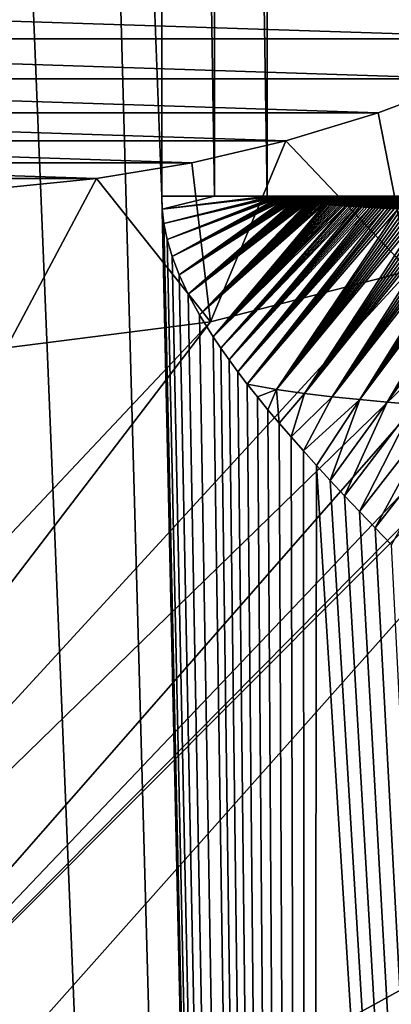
# Model space of a CAD drawing. Header units: metres. Extents: x -92 to 264, y -100 to 50.
# Tile 232 of 656: x 0.73 to 3.05, y -27.14 to -20.98. Entities that reach past the tile are written whole.
import ezdxf

# ---------------------------------------------------------------- set-up
doc = ezdxf.new("R2010")
doc.units = ezdxf.units.M
doc.layers.add('solid_21062050_01', color=7, linetype='CONTINUOUS')

msp = doc.modelspace()

# ---------------------------------------------------------------- linework, layer by layer
at = {"layer": 'solid_21062050_01'}
for points in [[(23.029959, -0.957206, 20.174379), (2.277, -1.048826, 20.426104), (17.73917, -22.072418, 20.238554)], [(0.807608, -1.072466, 20.490723), (0, -1.07707, 20.503769), (2.529191, -63, 20.375505)], [(0, -1.07707, 20.503769), (0, -63, 20.503769), (2.529191, -63, 20.375505)], [(1.615576, -22.081369, 20.451513), (1.615579, -1.058735, 20.451513), (0.807608, -1.072466, 20.490723)], [(1.615576, -22.081369, 20.451513), (0.807608, -1.072466, 20.490723), (2.529191, -63, 20.375505)], [(1.946124, -22.081369, 20.434464), (1.615579, -1.058735, 20.451513), (1.615576, -22.081369, 20.451513)], [(1.946154, -1.052086, 20.434464), (1.615579, -1.058735, 20.451513), (1.946124, -22.081369, 20.434464)], [(1.946154, -1.052086, 20.434464), (1.946124, -22.081369, 20.434464), (2.277006, -22.081369, 20.426104)], [(1.946154, -1.052086, 20.434464), (2.277006, -22.081369, 20.426104), (2.277, -1.048826, 20.426104)], [(2.277, -1.048826, 20.426104), (9.94214, -22.08469, 20.333128), (17.73917, -22.072418, 20.238554)], [(2.277, -1.048826, 20.426104), (2.277006, -22.081369, 20.426104), (9.94214, -22.08469, 20.333128)], [(17.425756, -19.212572, -26.4), (0, -29.300514, -26.4), (-0.942127, -29.273586, -26.4)], [(7.471865, -19.816673, -26.4), (17.425756, -19.212572, -26.4), (-0.942127, -29.273586, -26.4)], [(17.425756, -19.212572, -26.4), (0.942127, -29.273586, -26.4), (0, -29.300514, -26.4)], [(17.425756, -19.212572, -26.4), (1.880999, -29.19293, -26.4), (0.942127, -29.273586, -26.4)], [(17.425756, -19.212572, -26.4), (2.814027, -29.058788, -26.4), (1.880999, -29.19293, -26.4)], [(17.425756, -19.212572, -26.4), (3.737971, -28.871531, -26.4), (2.814027, -29.058788, -26.4)], [(7.471865, -19.816673, -26.4), (-0.942127, -29.273586, -26.4), (-1.880999, -29.19293, -26.4)], [(6.533697, -20.697664, -26.4), (7.471865, -19.816673, -26.4), (-1.880999, -29.19293, -26.4)], [(5.492177, -21.454369, -26.4), (6.533697, -20.697664, -26.4), (-1.880999, -29.19293, -26.4)], [(4.091144, -21.096079, -44.996231), (-4.091144, -21.096079, -44.996231), (-4.624904, -20.810791, -44.996231)], [(4.624904, -20.810791, -44.996231), (4.091144, -21.096079, -44.996231), (-4.624904, -20.810791, -44.996231)], [(3.539939, -21.345812, -44.996231), (-3.539939, -21.345812, -44.996231), (-4.091144, -21.096079, -44.996231)], [(4.091144, -21.096079, -44.996231), (3.539939, -21.345812, -44.996231), (-4.091144, -21.096079, -44.996231)], [(2.973263, -21.559122, -44.996231), (-2.973263, -21.559122, -44.996231), (-3.539939, -21.345812, -44.996231)], [(3.539939, -21.345812, -44.996231), (2.973263, -21.559122, -44.996231), (-3.539939, -21.345812, -44.996231)], [(3.1673, -22.54837, -43.996231), (2.973263, -21.559122, -44.996231), (3.539939, -21.345812, -44.996231)], [(4.364129, -22.074524, -26.4), (5.492177, -21.454369, -26.4), (-1.880999, -29.19293, -26.4)], [(2.393927, -21.734846, -44.996231), (-2.393927, -21.734846, -44.996231), (-2.973263, -21.559122, -44.996231)], [(2.973263, -21.559122, -44.996231), (2.393927, -21.734846, -44.996231), (-2.973263, -21.559122, -44.996231)], [(3.1673, -22.54837, -43.996231), (2.393927, -21.734846, -44.996231), (2.973263, -21.559122, -44.996231)], [(1.804692, -21.872227, -44.996231), (-1.804692, -21.872227, -44.996231), (-2.393927, -21.734846, -44.996231)], [(2.393927, -21.734846, -44.996231), (1.804692, -21.872227, -44.996231), (-2.393927, -21.734846, -44.996231)], [(1.920747, -22.868427, -43.996231), (1.804692, -21.872227, -44.996231), (2.393927, -21.734846, -44.996231)], [(1.920747, -22.868427, -43.996231), (2.393927, -21.734846, -44.996231), (3.1673, -22.54837, -43.996231)], [(1.207559, -21.970835, -44.996231), (-1.207559, -21.970835, -44.996231), (-1.804692, -21.872227, -44.996231)], [(1.804692, -21.872227, -44.996231), (1.207559, -21.970835, -44.996231), (-1.804692, -21.872227, -44.996231)], [(1.920747, -22.868427, -43.996231), (1.207559, -21.970835, -44.996231), (1.804692, -21.872227, -44.996231)], [(1.207559, -21.970835, -44.996231), (0.604745, -22.030199, -44.996231), (-1.207559, -21.970835, -44.996231)], [(0.643479, -23.029781, -43.996231), (0.604745, -22.030199, -44.996231), (1.207559, -21.970835, -44.996231)], [(0.643479, -23.029781, -43.996231), (1.207559, -21.970835, -44.996231), (1.920747, -22.868427, -43.996231)], [(4.364129, -22.074524, -26.4), (-1.880999, -29.19293, -26.4), (-2.814027, -29.058788, -26.4)], [(3.167556, -22.548279, -26.4), (4.364129, -22.074524, -26.4), (-2.814027, -29.058788, -26.4)], [(2.277006, -22.081369, 20.426104), (17.73917, -22.072418, 20.238554), (9.94214, -22.08469, 20.333128)], [(2.277006, -22.081369, 20.426104), (2.283175, -22.087551, 20.426006), (17.73917, -22.072418, 20.238554)], [(2.283175, -22.087551, 20.426006), (2.28992, -22.090374, 20.425901), (17.73917, -22.072418, 20.238554)], [(2.28992, -22.090374, 20.425901), (2.297232, -22.092665, 20.425787), (17.73917, -22.072418, 20.238554)], [(2.297232, -22.092665, 20.425787), (2.302909, -22.094173, 20.425699), (17.73917, -22.072418, 20.238554)], [(2.302909, -22.094173, 20.425699), (2.308978, -22.095613, 20.425604), (17.73917, -22.072418, 20.238554)], [(2.308978, -22.095613, 20.425604), (2.315731, -22.097071, 20.425497), (17.73917, -22.072418, 20.238554)], [(2.315731, -22.097071, 20.425497), (2.323232, -22.098553, 20.425379), (17.73917, -22.072418, 20.238554)], [(2.323232, -22.098553, 20.425379), (2.331471, -22.10005, 20.425251), (17.73917, -22.072418, 20.238554)], [(2.331471, -22.10005, 20.425251), (2.33735, -22.101055, 20.425158), (17.73917, -22.072418, 20.238554)], [(2.33735, -22.101055, 20.425158), (2.343495, -22.102057, 20.42506), (17.73917, -22.072418, 20.238554)], [(2.343495, -22.102057, 20.42506), (2.34991, -22.103056, 20.424959), (17.73917, -22.072418, 20.238554)], [(2.34991, -22.103056, 20.424959), (2.356593, -22.104055, 20.424854), (17.73917, -22.072418, 20.238554)], [(2.356593, -22.104055, 20.424854), (2.363567, -22.105055, 20.424746), (17.73917, -22.072418, 20.238554)], [(2.363567, -22.105055, 20.424746), (2.370848, -22.106062, 20.424629), (17.73917, -22.072418, 20.238554)], [(2.370848, -22.106062, 20.424629), (2.378471, -22.107077, 20.424509), (17.73917, -22.072418, 20.238554)], [(2.378471, -22.107077, 20.424509), (2.386486, -22.108107, 20.424383), (17.73917, -22.072418, 20.238554)], [(2.386486, -22.108107, 20.424383), (2.394925, -22.109156, 20.42425), (17.73917, -22.072418, 20.238554)], [(2.394925, -22.109156, 20.42425), (2.403824, -22.110224, 20.424109), (17.73917, -22.072418, 20.238554)], [(2.403824, -22.110224, 20.424109), (2.413195, -22.111315, 20.42396), (17.73917, -22.072418, 20.238554)], [(2.413195, -22.111315, 20.42396), (2.423055, -22.112425, 20.423803), (17.73917, -22.072418, 20.238554)], [(2.423055, -22.112425, 20.423803), (2.433427, -22.113558, 20.423637), (17.73917, -22.072418, 20.238554)], [(2.433427, -22.113558, 20.423637), (2.44432, -22.114714, 20.423464), (17.73917, -22.072418, 20.238554)], [(2.44432, -22.114714, 20.423464), (2.455752, -22.115892, 20.423283), (17.73917, -22.072418, 20.238554)], [(2.455752, -22.115892, 20.423283), (2.46168, -22.116489, 20.423187), (17.73917, -22.072418, 20.238554)], [(2.46168, -22.116489, 20.423187), (2.467755, -22.117094, 20.42309), (17.73917, -22.072418, 20.238554)], [(2.467755, -22.117094, 20.42309), (2.473972, -22.117702, 20.422991), (17.73917, -22.072418, 20.238554)], [(2.473972, -22.117702, 20.422991), (2.480345, -22.11832, 20.42289), (17.73917, -22.072418, 20.238554)], [(2.480345, -22.11832, 20.42289), (2.486879, -22.118944, 20.422785), (17.73917, -22.072418, 20.238554)], [(2.486879, -22.118944, 20.422785), (2.493567, -22.119574, 20.422678), (17.73917, -22.072418, 20.238554)], [(2.493567, -22.119574, 20.422678), (2.500422, -22.120211, 20.422567), (17.73917, -22.072418, 20.238554)], [(2.500422, -22.120211, 20.422567), (2.507454, -22.120855, 20.422455), (17.73917, -22.072418, 20.238554)], [(2.507454, -22.120855, 20.422455), (2.514656, -22.121508, 20.42234), (17.73917, -22.072418, 20.238554)], [(2.514656, -22.121508, 20.42234), (2.522037, -22.122168, 20.422222), (17.73917, -22.072418, 20.238554)], [(2.522037, -22.122168, 20.422222), (2.529612, -22.122835, 20.4221), (17.73917, -22.072418, 20.238554)], [(2.529612, -22.122835, 20.4221), (2.537372, -22.123512, 20.421974), (17.73917, -22.072418, 20.238554)], [(2.537372, -22.123512, 20.421974), (2.545326, -22.124197, 20.421846), (17.73917, -22.072418, 20.238554)], [(2.545326, -22.124197, 20.421846), (2.553486, -22.124891, 20.421715), (17.73917, -22.072418, 20.238554)], [(2.553486, -22.124891, 20.421715), (2.561848, -22.125595, 20.421581), (17.73917, -22.072418, 20.238554)], [(2.561848, -22.125595, 20.421581), (2.570415, -22.126307, 20.421442), (17.73917, -22.072418, 20.238554)], [(2.570415, -22.126307, 20.421442), (2.579203, -22.127028, 20.421301), (17.73917, -22.072418, 20.238554)], [(2.579203, -22.127028, 20.421301), (2.588209, -22.127758, 20.421154), (17.73917, -22.072418, 20.238554)], [(2.588209, -22.127758, 20.421154), (2.597435, -22.128498, 20.421005), (17.73917, -22.072418, 20.238554)], [(2.597435, -22.128498, 20.421005), (2.606894, -22.129248, 20.420851), (17.73917, -22.072418, 20.238554)], [(2.606894, -22.129248, 20.420851), (2.616593, -22.130009, 20.420694), (17.73917, -22.072418, 20.238554)], [(2.616593, -22.130009, 20.420694), (2.626525, -22.130777, 20.420532), (17.73917, -22.072418, 20.238554)], [(2.626525, -22.130777, 20.420532), (2.636708, -22.131559, 20.420368), (17.73917, -22.072418, 20.238554)], [(2.636708, -22.131559, 20.420368), (2.647151, -22.132351, 20.420197), (17.73917, -22.072418, 20.238554)], [(2.647151, -22.132351, 20.420197), (2.657846, -22.133152, 20.420023), (17.73917, -22.072418, 20.238554)], [(2.657846, -22.133152, 20.420023), (2.668809, -22.133966, 20.419844), (17.73917, -22.072418, 20.238554)], [(2.668809, -22.133966, 20.419844), (2.680054, -22.13479, 20.419661), (17.73917, -22.072418, 20.238554)], [(2.680054, -22.13479, 20.419661), (2.69157, -22.135628, 20.419472), (17.73917, -22.072418, 20.238554)], [(2.69157, -22.135628, 20.419472), (2.703373, -22.136477, 20.419279), (17.73917, -22.072418, 20.238554)], [(2.703373, -22.136477, 20.419279), (2.715482, -22.137339, 20.419081), (17.73917, -22.072418, 20.238554)], [(2.715482, -22.137339, 20.419081), (2.727886, -22.138212, 20.418877), (17.73917, -22.072418, 20.238554)], [(2.727886, -22.138212, 20.418877), (2.740596, -22.139097, 20.418667), (17.73917, -22.072418, 20.238554)], [(2.740596, -22.139097, 20.418667), (2.753635, -22.139997, 20.418453), (17.73917, -22.072418, 20.238554)], [(2.753635, -22.139997, 20.418453), (2.766994, -22.140911, 20.418232), (17.73917, -22.072418, 20.238554)], [(2.766994, -22.140911, 20.418232), (2.780681, -22.141838, 20.418007), (17.73917, -22.072418, 20.238554)], [(2.780681, -22.141838, 20.418007), (2.79472, -22.14278, 20.417774), (17.73917, -22.072418, 20.238554)], [(2.79472, -22.14278, 20.417774), (2.809108, -22.143736, 20.417536), (17.73917, -22.072418, 20.238554)], [(2.809108, -22.143736, 20.417536), (2.823846, -22.144705, 20.417292), (17.73917, -22.072418, 20.238554)], [(2.823846, -22.144705, 20.417292), (2.83896, -22.145691, 20.41704), (17.73917, -22.072418, 20.238554)], [(2.83896, -22.145691, 20.41704), (2.854457, -22.14669, 20.416782), (17.73917, -22.072418, 20.238554)], [(2.854457, -22.14669, 20.416782), (2.870329, -22.147707, 20.416517), (17.73917, -22.072418, 20.238554)], [(2.870329, -22.147707, 20.416517), (2.886602, -22.148739, 20.416246), (17.73917, -22.072418, 20.238554)], [(2.886602, -22.148739, 20.416246), (2.903293, -22.14979, 20.415966), (17.73917, -22.072418, 20.238554)], [(2.903293, -22.14979, 20.415966), (2.920385, -22.150854, 20.41568), (17.73917, -22.072418, 20.238554)], [(2.920385, -22.150854, 20.41568), (2.937907, -22.151937, 20.415386), (17.73917, -22.072418, 20.238554)], [(2.937907, -22.151937, 20.415386), (2.955882, -22.153038, 20.415083), (17.73917, -22.072418, 20.238554)], [(2.955882, -22.153038, 20.415083), (2.97429, -22.154158, 20.414772), (17.73917, -22.072418, 20.238554)], [(2.97429, -22.154158, 20.414772), (2.993158, -22.155294, 20.414454), (17.73917, -22.072418, 20.238554)], [(2.993158, -22.155294, 20.414454), (3.012515, -22.15645, 20.414127), (17.73917, -22.072418, 20.238554)], [(3.012515, -22.15645, 20.414127), (3.032342, -22.157625, 20.41379), (17.73917, -22.072418, 20.238554)], [(3.032342, -22.157625, 20.41379), (3.05266, -22.158819, 20.413445), (17.73917, -22.072418, 20.238554)], [(3.05266, -22.158819, 20.413445), (3.073504, -22.160036, 20.41309), (17.73917, -22.072418, 20.238554)], [(1.618555, -22.162535, 20.451321), (1.615576, -22.081369, 20.451513), (2.529191, -63, 20.375505)], [(1.946124, -22.081369, 20.434464), (1.615576, -22.081369, 20.451513), (1.618555, -22.162535, 20.451321)], [(1.946124, -22.081369, 20.434464), (1.618555, -22.162535, 20.451321), (2.277006, -22.081369, 20.426104)], [(2.277006, -22.081369, 20.426104), (1.618555, -22.162535, 20.451321), (2.283175, -22.087551, 20.426006)], [(2.283175, -22.087551, 20.426006), (1.618555, -22.162535, 20.451321), (1.629219, -22.252762, 20.450626)], [(2.283175, -22.087551, 20.426006), (1.629219, -22.252762, 20.450626), (2.28992, -22.090374, 20.425901)], [(2.28992, -22.090374, 20.425901), (1.629219, -22.252762, 20.450626), (2.297232, -22.092665, 20.425787)], [(2.297232, -22.092665, 20.425787), (1.629219, -22.252762, 20.450626), (2.302909, -22.094173, 20.425699)], [(2.302909, -22.094173, 20.425699), (1.629219, -22.252762, 20.450626), (1.649341, -22.351664, 20.449305)], [(2.302909, -22.094173, 20.425699), (1.649341, -22.351664, 20.449305), (2.308978, -22.095613, 20.425604)], [(2.308978, -22.095613, 20.425604), (1.649341, -22.351664, 20.449305), (2.315731, -22.097071, 20.425497)], [(2.315731, -22.097071, 20.425497), (1.649341, -22.351664, 20.449305), (2.323232, -22.098553, 20.425379)], [(2.323232, -22.098553, 20.425379), (1.649341, -22.351664, 20.449305), (2.331471, -22.10005, 20.425251)], [(2.331471, -22.10005, 20.425251), (1.649341, -22.351664, 20.449305), (1.680578, -22.458652, 20.44722)], [(2.331471, -22.10005, 20.425251), (1.680578, -22.458652, 20.44722), (2.33735, -22.101055, 20.425158)], [(2.33735, -22.101055, 20.425158), (1.680578, -22.458652, 20.44722), (2.343495, -22.102057, 20.42506)], [(2.343495, -22.102057, 20.42506), (1.680578, -22.458652, 20.44722), (2.34991, -22.103056, 20.424959)], [(2.34991, -22.103056, 20.424959), (1.680578, -22.458652, 20.44722), (2.356593, -22.104055, 20.424854)], [(2.356593, -22.104055, 20.424854), (1.680578, -22.458652, 20.44722), (2.363567, -22.105055, 20.424746)], [(2.363567, -22.105055, 20.424746), (1.680578, -22.458652, 20.44722), (2.370848, -22.106062, 20.424629)], [(2.370848, -22.106062, 20.424629), (1.680578, -22.458652, 20.44722), (2.378471, -22.107077, 20.424509)], [(2.378471, -22.107077, 20.424509), (1.680578, -22.458652, 20.44722), (1.724211, -22.5732, 20.444241)], [(2.378471, -22.107077, 20.424509), (1.724211, -22.5732, 20.444241), (2.386486, -22.108107, 20.424383)], [(2.386486, -22.108107, 20.424383), (1.724211, -22.5732, 20.444241), (2.394925, -22.109156, 20.42425)], [(2.394925, -22.109156, 20.42425), (1.724211, -22.5732, 20.444241), (2.403824, -22.110224, 20.424109)], [(2.403824, -22.110224, 20.424109), (1.724211, -22.5732, 20.444241), (2.413195, -22.111315, 20.42396)], [(2.413195, -22.111315, 20.42396), (1.724211, -22.5732, 20.444241), (2.423055, -22.112425, 20.423803)], [(2.423055, -22.112425, 20.423803), (1.724211, -22.5732, 20.444241), (2.433427, -22.113558, 20.423637)], [(2.433427, -22.113558, 20.423637), (1.724211, -22.5732, 20.444241), (2.44432, -22.114714, 20.423464)], [(2.44432, -22.114714, 20.423464), (1.724211, -22.5732, 20.444241), (1.781227, -22.69512, 20.440233)], [(2.44432, -22.114714, 20.423464), (1.781227, -22.69512, 20.440233), (2.455752, -22.115892, 20.423283)], [(2.455752, -22.115892, 20.423283), (1.781227, -22.69512, 20.440233), (2.46168, -22.116489, 20.423187)], [(2.46168, -22.116489, 20.423187), (1.781227, -22.69512, 20.440233), (2.467755, -22.117094, 20.42309)], [(2.467755, -22.117094, 20.42309), (1.781227, -22.69512, 20.440233), (2.473972, -22.117702, 20.422991)], [(2.473972, -22.117702, 20.422991), (1.781227, -22.69512, 20.440233), (2.480345, -22.11832, 20.42289)], [(2.480345, -22.11832, 20.42289), (1.781227, -22.69512, 20.440233), (2.486879, -22.118944, 20.422785)], [(2.486879, -22.118944, 20.422785), (1.781227, -22.69512, 20.440233), (2.493567, -22.119574, 20.422678)], [(2.493567, -22.119574, 20.422678), (1.781227, -22.69512, 20.440233), (2.500422, -22.120211, 20.422567)], [(2.500422, -22.120211, 20.422567), (1.781227, -22.69512, 20.440233), (2.507454, -22.120855, 20.422455)], [(2.507454, -22.120855, 20.422455), (1.781227, -22.69512, 20.440233), (2.514656, -22.121508, 20.42234)], [(2.514656, -22.121508, 20.42234), (1.781227, -22.69512, 20.440233), (2.522037, -22.122168, 20.422222)], [(2.522037, -22.122168, 20.422222), (1.781227, -22.69512, 20.440233), (2.529612, -22.122835, 20.4221)], [(2.529612, -22.122835, 20.4221), (1.781227, -22.69512, 20.440233), (1.852278, -22.824327, 20.435057)], [(2.529612, -22.122835, 20.4221), (1.852278, -22.824327, 20.435057), (2.537372, -22.123512, 20.421974)], [(2.537372, -22.123512, 20.421974), (1.852278, -22.824327, 20.435057), (2.545326, -22.124197, 20.421846)], [(2.545326, -22.124197, 20.421846), (1.852278, -22.824327, 20.435057), (2.553486, -22.124891, 20.421715)], [(2.553486, -22.124891, 20.421715), (1.852278, -22.824327, 20.435057), (2.561848, -22.125595, 20.421581)], [(2.561848, -22.125595, 20.421581), (1.852278, -22.824327, 20.435057), (2.570415, -22.126307, 20.421442)], [(2.570415, -22.126307, 20.421442), (1.852278, -22.824327, 20.435057), (2.579203, -22.127028, 20.421301)], [(2.579203, -22.127028, 20.421301), (1.852278, -22.824327, 20.435057), (2.588209, -22.127758, 20.421154)], [(2.588209, -22.127758, 20.421154), (1.852278, -22.824327, 20.435057), (2.597435, -22.128498, 20.421005)], [(2.597435, -22.128498, 20.421005), (1.852278, -22.824327, 20.435057), (2.606894, -22.129248, 20.420851)], [(2.606894, -22.129248, 20.420851), (1.852278, -22.824327, 20.435057), (2.616593, -22.130009, 20.420694)], [(2.616593, -22.130009, 20.420694), (1.852278, -22.824327, 20.435057), (2.626525, -22.130777, 20.420532)], [(2.626525, -22.130777, 20.420532), (1.852278, -22.824327, 20.435057), (2.636708, -22.131559, 20.420368)], [(2.636708, -22.131559, 20.420368), (1.852278, -22.824327, 20.435057), (1.937688, -22.960897, 20.428564)], [(2.636708, -22.131559, 20.420368), (1.937688, -22.960897, 20.428564), (2.647151, -22.132351, 20.420197)], [(2.647151, -22.132351, 20.420197), (1.937688, -22.960897, 20.428564), (2.657846, -22.133152, 20.420023)], [(2.657846, -22.133152, 20.420023), (1.937688, -22.960897, 20.428564), (2.668809, -22.133966, 20.419844)], [(2.668809, -22.133966, 20.419844), (1.937688, -22.960897, 20.428564), (2.680054, -22.13479, 20.419661)], [(2.680054, -22.13479, 20.419661), (1.937688, -22.960897, 20.428564), (2.69157, -22.135628, 20.419472)], [(2.69157, -22.135628, 20.419472), (1.937688, -22.960897, 20.428564), (2.703373, -22.136477, 20.419279)], [(2.703373, -22.136477, 20.419279), (1.937688, -22.960897, 20.428564), (2.715482, -22.137339, 20.419081)], [(2.715482, -22.137339, 20.419081), (1.937688, -22.960897, 20.428564), (2.727886, -22.138212, 20.418877)], [(2.727886, -22.138212, 20.418877), (1.937688, -22.960897, 20.428564), (2.740596, -22.139097, 20.418667)], [(2.740596, -22.139097, 20.418667), (1.937688, -22.960897, 20.428564), (2.753635, -22.139997, 20.418453)], [(1.629219, -22.252762, 20.450626), (1.618555, -22.162535, 20.451321), (2.529191, -63, 20.375505)], [(2.753635, -22.139997, 20.418453), (1.937688, -22.960897, 20.428564), (2.766994, -22.140911, 20.418232)], [(2.766994, -22.140911, 20.418232), (1.937688, -22.960897, 20.428564), (1.98584, -23.032024, 20.424774)], [(2.766994, -22.140911, 20.418232), (1.98584, -23.032024, 20.424774), (2.780681, -22.141838, 20.418007)], [(2.780681, -22.141838, 20.418007), (1.98584, -23.032024, 20.424774), (2.79472, -22.14278, 20.417774)], [(2.79472, -22.14278, 20.417774), (1.98584, -23.032024, 20.424774), (2.809108, -22.143736, 20.417536)], [(2.809108, -22.143736, 20.417536), (1.98584, -23.032024, 20.424774), (2.823846, -22.144705, 20.417292)], [(2.823846, -22.144705, 20.417292), (1.98584, -23.032024, 20.424774), (2.83896, -22.145691, 20.41704)], [(2.83896, -22.145691, 20.41704), (1.98584, -23.032024, 20.424774), (2.037652, -23.105083, 20.420591)], [(2.83896, -22.145691, 20.41704), (2.037652, -23.105083, 20.420591), (2.854457, -22.14669, 20.416782)], [(2.854457, -22.14669, 20.416782), (2.037652, -23.105083, 20.420591), (2.870329, -22.147707, 20.416517)], [(2.870329, -22.147707, 20.416517), (2.037652, -23.105083, 20.420591), (2.886602, -22.148739, 20.416246)], [(2.886602, -22.148739, 20.416246), (2.037652, -23.105083, 20.420591), (2.903293, -22.14979, 20.415966)], [(2.903293, -22.14979, 20.415966), (2.037652, -23.105083, 20.420591), (2.920385, -22.150854, 20.41568)], [(2.920385, -22.150854, 20.41568), (2.037652, -23.105083, 20.420591), (2.093132, -23.180124, 20.415991)], [(2.920385, -22.150854, 20.41568), (2.093132, -23.180124, 20.415991), (2.937907, -22.151937, 20.415386)], [(2.937907, -22.151937, 20.415386), (2.093132, -23.180124, 20.415991), (2.955882, -22.153038, 20.415083)], [(2.955882, -22.153038, 20.415083), (2.093132, -23.180124, 20.415991), (2.97429, -22.154158, 20.414772)], [(2.97429, -22.154158, 20.414772), (2.093132, -23.180124, 20.415991), (2.993158, -22.155294, 20.414454)], [(2.993158, -22.155294, 20.414454), (2.093132, -23.180124, 20.415991), (3.012515, -22.15645, 20.414127)], [(3.012515, -22.15645, 20.414127), (2.093132, -23.180124, 20.415991), (2.15232, -23.257267, 20.410948)], [(3.012515, -22.15645, 20.414127), (2.15232, -23.257267, 20.410948), (3.032342, -22.157625, 20.41379)], [(3.032342, -22.157625, 20.41379), (2.15232, -23.257267, 20.410948), (3.05266, -22.158819, 20.413445)], [(3.05266, -22.158819, 20.413445), (2.15232, -23.257267, 20.410948), (3.073504, -22.160036, 20.41309)], [(3.073504, -22.160036, 20.41309), (2.15232, -23.257267, 20.410948), (3.094859, -22.161272, 20.412725)], [(2.334747, -23.291731, 20.395243), (3.094859, -22.161272, 20.412725), (2.15232, -23.257267, 20.410948)], [(2.334747, -23.291731, 20.395243), (3.116739, -22.162527, 20.412352), (3.094859, -22.161272, 20.412725)], [(2.334747, -23.291731, 20.395243), (3.139182, -22.163807, 20.411966), (3.116739, -22.162527, 20.412352)], [(2.334747, -23.291731, 20.395243), (3.162186, -22.165108, 20.411572), (3.139182, -22.163807, 20.411966)], [(2.334747, -23.291731, 20.395243), (3.18575, -22.166431, 20.411165), (3.162186, -22.165108, 20.411572)], [(2.334747, -23.291731, 20.395243), (3.209917, -22.167778, 20.410748), (3.18575, -22.166431, 20.411165)], [(2.334747, -23.291731, 20.395243), (3.234697, -22.169149, 20.410318), (3.209917, -22.167778, 20.410748)], [(2.334747, -23.291731, 20.395243), (3.260074, -22.170544, 20.409878), (3.234697, -22.169149, 20.410318)], [(2.334747, -23.291731, 20.395243), (2.510811, -23.316422, 20.380245), (3.260074, -22.170544, 20.409878)], [(2.510811, -23.316422, 20.380245), (3.286096, -22.171963, 20.409424), (3.260074, -22.170544, 20.409878)], [(2.510811, -23.316422, 20.380245), (3.312786, -22.173409, 20.408958), (3.286096, -22.171963, 20.409424)], [(2.510811, -23.316422, 20.380245), (3.340121, -22.174881, 20.40848), (3.312786, -22.173409, 20.408958)], [(2.510811, -23.316422, 20.380245), (3.368143, -22.176378, 20.407988), (3.340121, -22.174881, 20.40848)], [(2.510811, -23.316422, 20.380245), (3.39689, -22.177904, 20.407482), (3.368143, -22.176378, 20.407988)], [(2.510811, -23.316422, 20.380245), (3.426332, -22.179457, 20.406961), (3.39689, -22.177904, 20.407482)], [(2.510811, -23.316422, 20.380245), (2.684725, -23.337221, 20.36557), (3.426332, -22.179457, 20.406961)], [(2.684725, -23.337221, 20.36557), (3.456508, -22.18104, 20.406427), (3.426332, -22.179457, 20.406961)], [(2.684725, -23.337221, 20.36557), (3.487468, -22.182652, 20.405878), (3.456508, -22.18104, 20.406427)], [(2.684725, -23.337221, 20.36557), (3.519182, -22.184292, 20.405313), (3.487468, -22.182652, 20.405878)], [(2.684725, -23.337221, 20.36557), (3.551681, -22.185965, 20.404732), (3.519182, -22.184292, 20.405313)], [(2.684725, -23.337221, 20.36557), (3.585022, -22.18767, 20.404133), (3.551681, -22.185965, 20.404732)], [(2.684725, -23.337221, 20.36557), (2.857035, -23.355148, 20.351152), (3.585022, -22.18767, 20.404133)], [(2.857035, -23.355148, 20.351152), (3.619184, -22.189405, 20.403519), (3.585022, -22.18767, 20.404133)], [(2.857035, -23.355148, 20.351152), (3.654184, -22.191174, 20.402885), (3.619184, -22.189405, 20.403519)], [(2.857035, -23.355148, 20.351152), (3.690087, -22.192978, 20.402235), (3.654184, -22.191174, 20.402885)], [(2.857035, -23.355148, 20.351152), (3.726888, -22.194815, 20.401566), (3.690087, -22.192978, 20.402235)], [(2.857035, -23.355148, 20.351152), (3.028134, -23.370897, 20.336939), (3.726888, -22.194815, 20.401566)], [(3.028134, -23.370897, 20.336939), (3.764584, -22.196688, 20.400879), (3.726888, -22.194815, 20.401566)], [(3.028134, -23.370897, 20.336939), (3.803245, -22.198597, 20.400169), (3.764584, -22.196688, 20.400879)], [(3.028134, -23.370897, 20.336939), (3.842888, -22.200544, 20.399441), (3.803245, -22.198597, 20.400169)], [(3.028134, -23.370897, 20.336939), (3.883488, -22.202528, 20.398691), (3.842888, -22.200544, 20.399441)], [(1.649341, -22.351664, 20.449305), (1.629219, -22.252762, 20.450626), (2.529191, -63, 20.375505)], [(3.028134, -23.370897, 20.336939), (3.198304, -23.384949, 20.322891), (3.883488, -22.202528, 20.398691)], [(1.680578, -22.458652, 20.44722), (1.649341, -22.351664, 20.449305), (2.529191, -63, 20.375505)], [(1.724211, -22.5732, 20.444241), (1.680578, -22.458652, 20.44722), (2.529191, -63, 20.375505)], [(1.92064, -22.868427, -26.4), (3.167556, -22.548279, -26.4), (-2.814027, -29.058788, -26.4)], [(3.1673, -22.54837, -43.996231), (3.167556, -22.548279, -26.4), (1.92064, -22.868427, -26.4)], [(1.920747, -22.868427, -43.996231), (3.1673, -22.54837, -43.996231), (1.92064, -22.868427, -26.4)], [(1.781227, -22.69512, 20.440233), (1.724211, -22.5732, 20.444241), (2.529191, -63, 20.375505)], [(1.852278, -22.824327, 20.435057), (1.781227, -22.69512, 20.440233), (2.529191, -63, 20.375505)], [(1.92064, -22.868427, -26.4), (-2.814027, -29.058788, -26.4), (-3.737971, -28.871531, -26.4)], [(0.643468, -23.029778, -26.4), (1.92064, -22.868427, -26.4), (-3.737971, -28.871531, -26.4)], [(1.920747, -22.868427, -43.996231), (1.92064, -22.868427, -26.4), (0.643468, -23.029778, -26.4)], [(0.643479, -23.029781, -43.996231), (1.920747, -22.868427, -43.996231), (0.643468, -23.029778, -26.4)], [(1.937688, -22.960897, 20.428564), (1.852278, -22.824327, 20.435057), (2.529191, -63, 20.375505)], [(1.98584, -23.032024, 20.424774), (1.937688, -22.960897, 20.428564), (2.529191, -63, 20.375505)], [(2.037652, -23.105083, 20.420591), (1.98584, -23.032024, 20.424774), (2.529191, -63, 20.375505)], [(2.093132, -23.180124, 20.415991), (2.037652, -23.105083, 20.420591), (2.529191, -63, 20.375505)], [(2.15232, -23.257267, 20.410948), (2.093132, -23.180124, 20.415991), (2.529191, -63, 20.375505)], [(2.2152, -23.336475, 20.405434), (2.15232, -23.257267, 20.410948), (2.529191, -63, 20.375505)], [(2.334747, -23.291731, 20.395243), (2.15232, -23.257267, 20.410948), (2.2152, -23.336475, 20.405434)], [(2.334747, -23.291731, 20.395243), (2.2152, -23.336475, 20.405434), (2.281844, -23.417936, 20.399416)], [(2.334747, -23.291731, 20.395243), (2.281844, -23.417936, 20.399416), (2.352238, -23.501638, 20.392864)], [(2.334747, -23.291731, 20.395243), (2.352238, -23.501638, 20.392864), (2.510811, -23.316422, 20.380245)], [(2.281844, -23.417936, 20.399416), (2.2152, -23.336475, 20.405434), (2.529191, -63, 20.375505)], [(2.510811, -23.316422, 20.380245), (2.352238, -23.501638, 20.392864), (2.426438, -23.587692, 20.385738)], [(2.510811, -23.316422, 20.380245), (2.426438, -23.587692, 20.385738), (2.684725, -23.337221, 20.36557)], [(2.684725, -23.337221, 20.36557), (2.426438, -23.587692, 20.385738), (2.50451, -23.676249, 20.378002)], [(2.684725, -23.337221, 20.36557), (2.50451, -23.676249, 20.378002), (2.857035, -23.355148, 20.351152)], [(2.857035, -23.355148, 20.351152), (2.50451, -23.676249, 20.378002), (2.586435, -23.767273, 20.369617)], [(2.857035, -23.355148, 20.351152), (2.586435, -23.767273, 20.369617), (2.672366, -23.861013, 20.360529)], [(2.857035, -23.355148, 20.351152), (2.672366, -23.861013, 20.360529), (3.028134, -23.370897, 20.336939)], [(3.028134, -23.370897, 20.336939), (2.672366, -23.861013, 20.360529), (2.762257, -23.957424, 20.3507)], [(3.028134, -23.370897, 20.336939), (2.762257, -23.957424, 20.3507), (3.198304, -23.384949, 20.322891)], [(2.352238, -23.501638, 20.392864), (2.281844, -23.417936, 20.399416), (2.529191, -63, 20.375505)], [(3.198304, -23.384949, 20.322891), (2.762257, -23.957424, 20.3507), (2.856255, -24.056698, 20.340071)], [(3.198304, -23.384949, 20.322891), (2.856255, -24.056698, 20.340071), (3.367752, -23.397654, 20.308973)], [(3.367752, -23.397654, 20.308973), (2.856255, -24.056698, 20.340071), (2.954439, -24.158958, 20.328583)], [(3.367752, -23.397654, 20.308973), (2.954439, -24.158958, 20.328583), (3.536634, -23.409267, 20.295164)], [(3.536634, -23.409267, 20.295164), (2.954439, -24.158958, 20.328583), (3.056816, -24.26421, 20.316183)], [(2.426438, -23.587692, 20.385738), (2.352238, -23.501638, 20.392864), (2.529191, -63, 20.375505)], [(2.50451, -23.676249, 20.378002), (2.426438, -23.587692, 20.385738), (2.529191, -63, 20.375505)], [(2.586435, -23.767273, 20.369617), (2.50451, -23.676249, 20.378002), (2.529191, -63, 20.375505)], [(2.586435, -23.767273, 20.369617), (2.529191, -63, 20.375505), (5.032434, -63, 19.992023)], [(2.672366, -23.861013, 20.360529), (2.586435, -23.767273, 20.369617), (5.032434, -63, 19.992023)], [(2.762257, -23.957424, 20.3507), (2.672366, -23.861013, 20.360529), (5.032434, -63, 19.992023)], [(2.856255, -24.056698, 20.340071), (2.762257, -23.957424, 20.3507), (5.032434, -63, 19.992023)], [(2.954439, -24.158958, 20.328583), (2.856255, -24.056698, 20.340071), (5.032434, -63, 19.992023)], [(3.056816, -24.26421, 20.316183), (2.954439, -24.158958, 20.328583), (5.032434, -63, 19.992023)]]:
    msp.add_3dface(points, dxfattribs=at)

doc.saveas('drawing.dxf')
